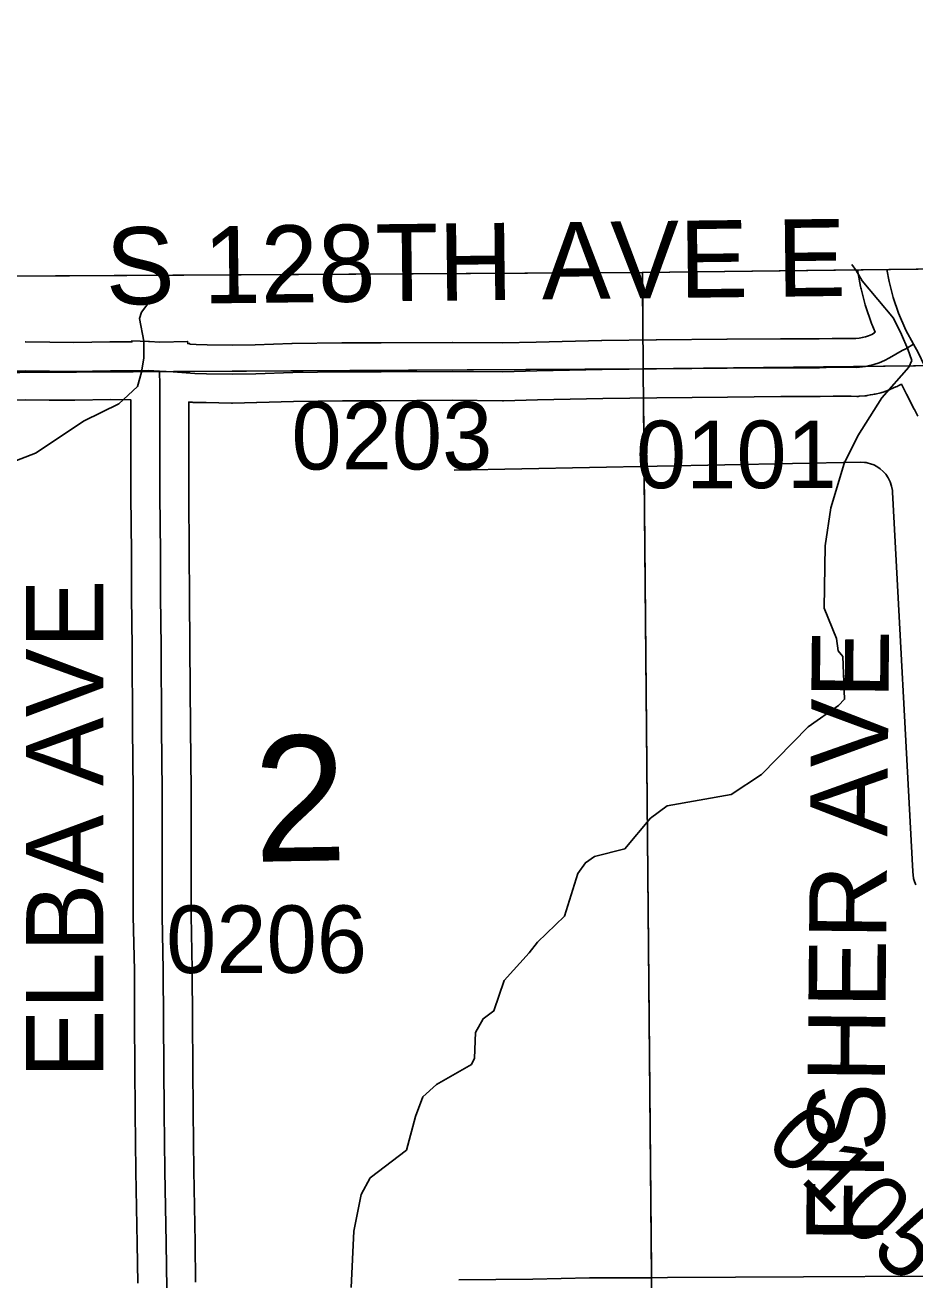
# Model space of a CAD drawing. Extents: x 23.6 to 68.7, y -63 to -29.
# Drawn here: x 36.905 to 37.828, y -34.678 to -33.376 of the extents above; entities that cross this region are included whole.
import ezdxf

# ---------------------------------------------------------------- set-up
doc = ezdxf.new("R2010")
doc.units = 0
for name, color, linetype in [('tdCoClipBndry', 7, 'Continuous'), ('tdCoCoAdjSecRdTxt', 7, 'Continuous'), ('tdCoCoBndry', 7, 'Continuous'), ('tdCoDirctArrow', 7, 'Continuous'), ('tdCoHydroRiver', 7, 'Continuous'), ('tdCoSecRdNmbr', 7, 'Continuous'), ('tdCoSecRdTxt', 7, 'Continuous'), ('tdCoSecRteBand', 7, 'Continuous'), ('tdCoSecRteCL', 7, 'Continuous'), ('tdCoSectLine', 7, 'Continuous'), ('tdCoSectLinePart', 7, 'Continuous'), ('tdCoSectNmbr', 7, 'Continuous'), ('tdCoSurfAsphalt', 7, 'Continuous'), ('tdCoSurfConc', 7, 'Continuous'), ('tdCoSurfGravel', 7, 'Continuous'), ('tdCoTwpBndryShd', 7, 'Continuous')]:
    doc.layers.add(name, color=color, linetype=linetype)

msp = doc.modelspace()

# ---------------------------------------------------------------- linework, layer by layer
at = {"layer": 'tdCoClipBndry'}
msp.add_lwpolyline([(32.5923, -42.7484), (32.5183, -35.7733), (32.5031, -34.7682), (32.4957, -33.7858), (32.4988, -33.76), (32.5086, -33.7359), (32.5242, -33.7151), (32.5447, -33.699), (32.5687, -33.6888), (32.5944, -33.6851), (36.5353, -33.6387), (37.5451, -33.6329), (39.5046, -33.6092), (41.4955, -33.5687), (42.4818, -33.5704), (43.4945, -33.5446), (44.4809, -33.54), (48.4512, -33.5006), (56.4135, -33.3762)], dxfattribs=at)
at = {"layer": 'tdCoCoBndry'}
for p, q in [((37.5464, -33.7329), (36.5469, -33.7386)), ((36.5469, -33.7386), (37.5464, -33.7329)), ((38.5486, -33.7216), (37.5464, -33.7329)), ((37.5464, -33.7329), (38.5486, -33.7216))]:
    msp.add_line(p, q, dxfattribs=at)
msp.add_lwpolyline([(38.5466, -33.6208), (37.5451, -33.6329), (36.5353, -33.6387), (32.5944, -33.6851), (32.5687, -33.6888), (32.5447, -33.699), (32.5242, -33.7151), (32.5086, -33.7359), (32.4988, -33.76), (32.4957, -33.7857), (32.596, -33.7851), (33.5451, -33.7751), (34.5318, -33.7634), (34.5572, -33.7632), (35.5293, -33.7523), (35.5467, -33.752), (36.5368, -33.7387), (36.5469, -33.7386), (37.5464, -33.7329), (38.5486, -33.7216)], close=True, dxfattribs=at)
for points in [[(40.4923, -33.6896), (39.5062, -33.7091), (38.5483, -33.7216), (37.546, -33.7329), (36.5466, -33.7386), (36.5365, -33.7387), (35.5464, -33.752), (35.529, -33.7523), (34.5569, -33.7632), (34.5314, -33.7634), (33.5448, -33.7751)], [(33.5451, -33.7751), (34.5318, -33.7634), (34.5572, -33.7632), (35.5293, -33.7523), (35.5467, -33.752), (36.5368, -33.7387), (36.5469, -33.7386), (37.5464, -33.7329), (38.5486, -33.7216), (39.5066, -33.7091), (40.4927, -33.6896)]]:
    msp.add_lwpolyline(points, dxfattribs=at)
at = {"layer": 'tdCoDirctArrow'}
msp.add_lwpolyline([(37.3501, -33.838), (37.7711, -33.8296), (37.7754, -33.8298), (37.7771, -33.83), (37.7793, -33.8305), (37.7818, -33.8312), (37.7851, -33.8324), (37.7882, -33.834), (37.7918, -33.8365), (37.7949, -33.8392), (37.7976, -33.8421), (37.8, -33.8457), (37.8022, -33.8501), (37.8035, -33.8545), (37.8045, -33.8588), (37.8046, -33.8606), (37.8256, -34.2543), (37.8264, -34.2614), (37.8273, -34.2646), (37.8288, -34.2681)], dxfattribs=at)
at = {"layer": 'tdCoHydroRiver'}
for points in [[(37.8246, -33.7242), (37.8204, -33.7122), (37.8139, -33.6972), (37.8054, -33.6801), (37.7732, -33.6416), (37.7668, -33.6309), (37.7625, -33.6245)], [(37.0326, -33.6655), (37.0262, -33.6741), (37.0241, -33.6805), (37.0284, -33.7041), (37.0284, -33.7212), (37.0262, -33.7362), (37.022, -33.7511), (37.0026, -33.769)], [(37.8246, -33.7242), (37.8215, -33.7309), (37.7934, -33.7627), (37.7685, -33.8023), (37.7545, -33.8309), (37.7406, -33.8768), (37.7346, -33.9163), (37.7336, -33.981), (37.7465, -34.0125), (37.7481, -34.0251), (37.7529, -34.0313), (37.7549, -34.0755), (37.7486, -34.0819), (37.7172, -34.1042), (37.6687, -34.1536), (37.6373, -34.1743), (37.5711, -34.1859), (37.5538, -34.1987), (37.5272, -34.2305), (37.4957, -34.2386), (37.4863, -34.245), (37.4785, -34.2561), (37.4647, -34.3004), (37.4365, -34.3275), (37.4278, -34.3386)], [(37.0026, -33.769), (36.9665, -33.7867), (36.9162, -33.8203), (36.8659, -33.8396), (36.795, -33.8575), (36.7588, -33.8752), (36.699, -33.8915), (36.6486, -33.9124), (36.6267, -33.9315), (36.5984, -33.9428), (36.5541, -33.9321), (36.4057, -33.9317), (36.3474, -33.9479), (36.2659, -34.0086), (36.2235, -34.0468), (36.1874, -34.0613), (36.1494, -34.0506), (36.1257, -34.0492), (36.0107, -34.0753), (35.8356, -34.0847), (35.6034, -34.0723), (35.5607, -34.0632), (35.5087, -34.0731)], [(37.4278, -34.3386), (37.402, -34.3671), (37.3912, -34.3988), (37.3802, -34.4068), (37.3724, -34.421), (37.3711, -34.4479), (37.368, -34.4542), (37.3318, -34.475), (37.3177, -34.4878), (37.31, -34.5083), (37.3008, -34.5431), (37.2631, -34.5719), (37.2538, -34.5893), (37.2462, -34.6272), (37.2435, -34.6857)]]:
    msp.add_lwpolyline(points, dxfattribs=at)
at = {"layer": 'tdCoSecRteBand'}
for points in [[(36.9054, -33.7049), (36.906, -33.7049), (36.931, -33.7052), (36.956, -33.7054), (36.9932, -33.7047), (36.9936, -33.7047), (36.994, -33.7047), (37.0161, -33.7049), (37.0161, -33.7036), (37.0334, -33.7045), (37.0345, -33.7045), (37.045, -33.7051), (37.0739, -33.7044), (37.074, -33.7065), (37.0761, -33.7066), (37.076, -33.7071), (37.0826, -33.7076), (37.0941, -33.7078), (37.0942, -33.7078), (37.0943, -33.7078), (37.1199, -33.7083), (37.1438, -33.7078), (37.1818, -33.7065), (37.1821, -33.7065), (37.1824, -33.7065), (37.2337, -33.7058), (37.234, -33.7058), (37.2342, -33.7058), (37.2343, -33.7058), (37.2744, -33.7058), (37.3481, -33.7054), (37.3483, -33.7054), (37.3485, -33.7054), (37.4003, -33.7058), (37.4353, -33.7051), (37.5029, -33.7034), (37.5031, -33.7034), (37.5032, -33.7034), (37.5597, -33.7027), (37.5597, -33.7027), (37.5598, -33.7027), (37.6328, -33.702), (37.6329, -33.702), (37.6329, -33.702), (37.6884, -33.7016), (37.6885, -33.7016), (37.6886, -33.7016), (37.7286, -33.7016), (37.7419, -33.7013), (37.7423, -33.7012), (37.7427, -33.7012), (37.7564, -33.7012), (37.7617, -33.7012), (37.7617, -33.7012), (37.7617, -33.7012), (37.7664, -33.7013), (37.7698, -33.701), (37.7716, -33.7007), (37.7732, -33.7004), (37.7766, -33.6996), (37.7798, -33.6985), (37.783, -33.6971), (37.7857, -33.6956), (37.7855, -33.6953), (37.7866, -33.6947), (37.7832, -33.6865), (37.7828, -33.6856), (37.7825, -33.6847), (37.7769, -33.6685), (37.7765, -33.6674), (37.7762, -33.6663), (37.7719, -33.6498), (37.7716, -33.6486), (37.7714, -33.6473), (37.7684, -33.6302)], [(37.8308, -33.7818), (37.8272, -33.7751), (37.8271, -33.7748), (37.827, -33.7746), (37.8189, -33.759), (37.8188, -33.7588), (37.8187, -33.7585), (37.8138, -33.7487), (37.8103, -33.7505), (37.8092, -33.7511), (37.8081, -33.7516), (37.8026, -33.754), (37.8015, -33.7545), (37.8003, -33.7549), (37.7947, -33.7568), (37.7936, -33.7572), (37.7924, -33.7575), (37.7866, -33.7589), (37.7854, -33.7592), (37.7842, -33.7594), (37.7814, -33.7599), (37.7784, -33.7604), (37.7772, -33.7606), (37.7759, -33.7607), (37.77, -33.7612), (37.7688, -33.7613), (37.7676, -33.7613), (37.7617, -33.7612), (37.7564, -33.7612), (37.7431, -33.7612), (37.7297, -33.7616), (37.7294, -33.7616), (37.729, -33.7616), (37.6887, -33.7616), (37.6334, -33.762), (37.5604, -33.7627), (37.5042, -33.7634), (37.4367, -33.765), (37.4367, -33.765), (37.4366, -33.765), (37.4012, -33.7658), (37.4007, -33.7658), (37.4003, -33.7658), (37.3482, -33.7654), (37.2746, -33.7658), (37.2746, -33.7658), (37.2745, -33.7658), (37.2344, -33.7658), (37.1835, -33.7665), (37.1456, -33.7677), (37.1455, -33.7677), (37.1453, -33.7678), (37.1205, -33.7683), (37.1199, -33.7683), (37.1193, -33.7683), (37.0931, -33.7678), (37.0807, -33.7676), (37.0797, -33.7676), (37.0787, -33.7675), (37.075, -33.7672), (37.075, -33.7989), (37.075, -33.8637), (37.0756, -33.9233), (37.0756, -33.9234), (37.0756, -33.9235), (37.0758, -33.9686), (37.0763, -34.0213), (37.0763, -34.0213), (37.0763, -34.0213), (37.0769, -34.1048), (37.0769, -34.1048), (37.0769, -34.1049), (37.0774, -34.1705), (37.0774, -34.1705), (37.0774, -34.1706), (37.0776, -34.2227), (37.0776, -34.2228), (37.0776, -34.2228), (37.0776, -34.2997), (37.0787, -34.3559), (37.0787, -34.3562), (37.0787, -34.3564), (37.0789, -34.4093), (37.0795, -34.5035), (37.0802, -34.5641), (37.0817, -34.639), (37.0817, -34.6391), (37.0817, -34.6392), (37.0822, -34.6802)], [(37.0223, -34.6811), (37.0217, -34.6401), (37.0202, -34.5652), (37.0202, -34.565), (37.0202, -34.5649), (37.0196, -34.504), (37.0196, -34.504), (37.0196, -34.5039), (37.0189, -34.4097), (37.0189, -34.4097), (37.0189, -34.4096), (37.0187, -34.3569), (37.0176, -34.3006), (37.0176, -34.3003), (37.0176, -34.3), (37.0176, -34.2229), (37.0174, -34.1709), (37.0169, -34.1053), (37.0163, -34.0218), (37.0158, -33.969), (37.0158, -33.9689), (37.0158, -33.9689), (37.0156, -33.9238), (37.015, -33.8642), (37.015, -33.864), (37.015, -33.8638), (37.015, -33.7989), (37.015, -33.7648), (36.994, -33.7647), (36.9568, -33.7654), (36.9564, -33.7654), (36.956, -33.7654), (36.9305, -33.7652), (36.9304, -33.7652), (36.9303, -33.7652), (36.9057, -33.7649), (36.8555, -33.7661)], [(37.3551, -34.6778), (37.4317, -34.6768), (37.4904, -34.6756), (37.4907, -34.6756), (37.491, -34.6756), (37.5252, -34.6755), (37.5253, -34.6755), (37.5253, -34.6755), (37.5552, -34.6755), (37.5712, -34.6754), (37.7124, -34.6744), (37.7124, -34.6744), (37.7124, -34.6744), (37.8396, -34.6738)]]:
    msp.add_lwpolyline(points, dxfattribs=at)
at = {"layer": 'tdCoSecRteCL'}
for points in [[(37.8263, -33.7073), (37.8182, -33.6925), (37.8108, -33.6749), (37.8053, -33.6588), (37.801, -33.6422), (37.7988, -33.6298)], [(37.0446, -33.7351), (37.0589, -33.7358), (37.0812, -33.7376), (37.0936, -33.7378), (37.1199, -33.7383), (37.1446, -33.7378), (37.1828, -33.7365), (37.2342, -33.7358), (37.2343, -33.7358), (37.2745, -33.7358), (37.3483, -33.7354), (37.4005, -33.7358), (37.436, -33.735), (37.5036, -33.7334), (37.56, -33.7327), (37.6331, -33.732), (37.6886, -33.7316), (37.729, -33.7316), (37.7427, -33.7312), (37.7564, -33.7312), (37.7617, -33.7312), (37.7676, -33.7313), (37.7735, -33.7308), (37.7765, -33.7303), (37.7793, -33.7298), (37.7851, -33.7284), (37.7907, -33.7265), (37.7961, -33.7241), (37.8013, -33.7213), (37.8147, -33.7139), (37.8185, -33.7119), (37.8263, -33.7073)], [(37.831, -33.7159), (37.8263, -33.7073)], [(36.3007, -33.7415), (36.3254, -33.741), (36.3885, -33.7405), (36.4876, -33.7396), (36.5368, -33.7387), (36.6023, -33.7383), (36.6714, -33.7381), (36.7354, -33.7369), (36.8, -33.7369), (36.8548, -33.7361), (36.9056, -33.7349), (36.9307, -33.7352), (36.9562, -33.7354), (36.9938, -33.7347), (37.0181, -33.7349), (37.0331, -33.7345), (37.0446, -33.7351)], [(37.0526, -34.7106), (37.0517, -34.6396), (37.0502, -34.5646), (37.0495, -34.5037), (37.0489, -34.4095), (37.0487, -34.3565), (37.0476, -34.3), (37.0476, -34.2228), (37.0474, -34.1707), (37.0469, -34.1051), (37.0463, -34.0215), (37.0458, -33.9687), (37.0456, -33.9236), (37.045, -33.8638), (37.045, -33.7989), (37.045, -33.7496), (37.0446, -33.7351)]]:
    msp.add_lwpolyline(points, dxfattribs=at)
at = {"layer": 'tdCoSectLine'}
for points in [[(37.5454, -33.6329), (37.546, -33.7329)], [(36.5466, -33.7386), (37.546, -33.7329)], [(37.546, -33.7329), (38.5483, -33.7216)], [(37.546, -33.7329), (37.5549, -34.7054)]]:
    msp.add_lwpolyline(points, dxfattribs=at)
at = {"layer": 'tdCoSectLinePart'}
for points in [[(37.5454, -33.6329), (37.5458, -33.703)], [(37.5463, -33.7629), (37.5546, -34.6753)]]:
    msp.add_lwpolyline(points, dxfattribs=at)
at = {"layer": 'tdCoSurfAsphalt'}
msp.add_lwpolyline([(37.8378, -33.7296), (37.831, -33.7159), (37.8263, -33.7073), (37.8182, -33.6925), (37.8108, -33.6749), (37.8053, -33.6588), (37.801, -33.6422), (37.7988, -33.6298)], dxfattribs=at)
at = {"layer": 'tdCoSurfConc'}
msp.add_lwpolyline([(37.8147, -33.7139), (37.8185, -33.7119), (37.8263, -33.7073)], dxfattribs=at)
at = {"layer": 'tdCoSurfGravel'}
for points in [[(37.7765, -33.7303), (37.7793, -33.7298), (37.7851, -33.7284), (37.7907, -33.7265), (37.7961, -33.7241), (37.8013, -33.7213), (37.8147, -33.7139)], [(36.8548, -33.7361), (36.9056, -33.7349), (36.9307, -33.7352), (36.9562, -33.7354), (36.9938, -33.7347), (37.0181, -33.7349), (37.0331, -33.7345), (37.0446, -33.7351), (37.0589, -33.7358), (37.0812, -33.7376), (37.0936, -33.7378), (37.1199, -33.7383), (37.1446, -33.7378), (37.1828, -33.7365), (37.2342, -33.7358), (37.2343, -33.7358), (37.2745, -33.7358), (37.3483, -33.7354), (37.4005, -33.7358), (37.436, -33.735), (37.5036, -33.7334), (37.56, -33.7327), (37.6331, -33.732), (37.6886, -33.7316), (37.729, -33.7316), (37.7427, -33.7312), (37.7564, -33.7312)], [(37.7564, -33.7312), (37.7617, -33.7312), (37.7676, -33.7313), (37.7735, -33.7308), (37.7765, -33.7303)], [(37.0526, -34.7106), (37.0517, -34.6396), (37.0502, -34.5646), (37.0495, -34.5037), (37.0489, -34.4095), (37.0487, -34.3565), (37.0476, -34.3), (37.0476, -34.2228), (37.0474, -34.1707), (37.0469, -34.1051), (37.0463, -34.0215), (37.0458, -33.9687), (37.0456, -33.9236), (37.045, -33.8638), (37.045, -33.7989), (37.045, -33.7496), (37.0446, -33.7351)]]:
    msp.add_lwpolyline(points, dxfattribs=at)
at = {"layer": 'tdCoTwpBndryShd'}
msp.add_lwpolyline([(33.5448, -33.7751), (34.5314, -33.7634), (34.5569, -33.7632), (35.529, -33.7523), (35.5464, -33.752), (36.5365, -33.7387), (36.5466, -33.7386), (37.546, -33.7329), (38.5483, -33.7216), (39.5062, -33.7091), (40.4923, -33.6896)], dxfattribs=at)

# ---------------------------------------------------------------- texts
at = {"layer": 'tdCoCoAdjSecRdTxt'}
msp.add_text('S 128TH AVE E', height=0.08, rotation=0.6784, dxfattribs=at).set_placement((36.9894, -33.6662))
at = {"layer": 'tdCoSecRdNmbr'}
for s, rotation, p in [('0203', 0.0291, (37.1815, -33.8372)), ('0101', 0.0294, (37.5386, -33.8566)), ('0206', 0.0291, (37.0516, -34.3594)), ('0105', 315.0287, (37.6701, -34.5369))]:
    msp.add_text(s, height=0.07, rotation=rotation, dxfattribs=at).set_placement(p)
at = {"layer": 'tdCoSecRdTxt'}
for s, rotation, p in [('ELBA AVE', 90, (36.9865, -34.4687)), ('FISHER AVE', 89.4564, (37.795, -34.64))]:
    msp.add_text(s, height=0.08, rotation=rotation, dxfattribs=at).set_placement(p)
at = {"layer": 'tdCoSectNmbr'}
msp.add_text('2', height=0.13, rotation=1.0291, dxfattribs=at).set_placement((37.1432, -34.2441))

doc.saveas('drawing.dxf')
